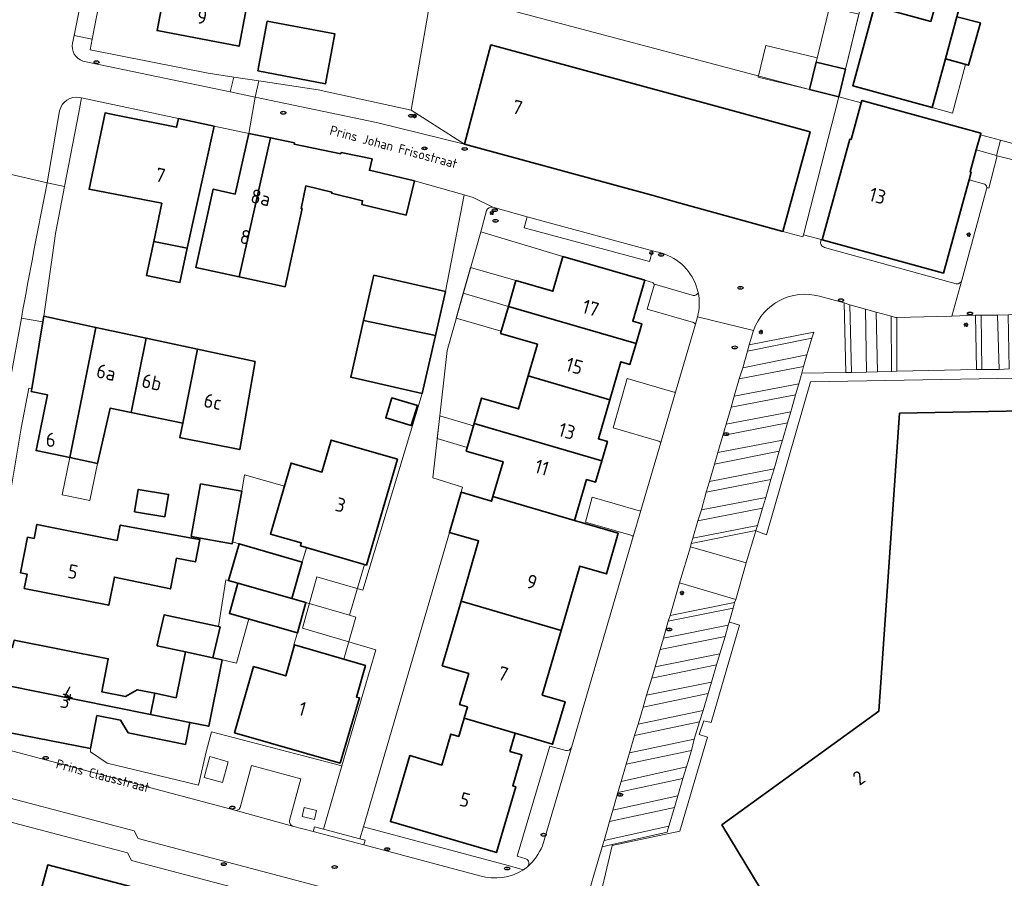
# Model space of a CAD drawing. Header units: metres. Extents: x 149984 to 156489, y 469398 to 478068.
# Tile 483 of 656: x 154198 to 154292, y 472899 to 472981. Entities that reach past the tile are written whole.
import ezdxf
from ezdxf.enums import TextEntityAlignment as Align

# ---------------------------------------------------------------- set-up
doc = ezdxf.new("R2010")
doc.units = ezdxf.units.M
doc.header["$LTSCALE"] = 0.75
for name, color, linetype, lineweight in [('B-WE-GR-BEPLANTING_CULTUUR_HEESTERS-GV', 252, 'Continuous', 18), ('B-WE-GR-STRUIK-GV', 252, 'Continuous', 13), ('B-WE-IE-MEUBILAIR-S', 252, 'Continuous', 25), ('B-WE-IE-MEUBILAIR_WEGMEUBILAIR-GV', 252, 'Continuous', 18), ('B-WE-OG-BEBOUWING-GV', 6, 'Continuous', 35), ('B-WE-OG-BEBOUWING-T18', 1, 'Continuous', 18), ('B-WE-OG-BEBOUWING_LAGE TRAFO-GV', 6, 'Continuous', 18), ('B-WE-OG-BEBOUWING_LUIFEL-GV', 6, 'Continuous', 18), ('B-WE-OG-BEBOUWING_OVERBOUWING-GV', 6, 'Continuous', 18), ('B-WE-OG-TERREIN_ERF-GV', 252, 'Continuous', 18), ('B-WE-OG-TOPOGRAFIE-T18', 7, 'Continuous', 18), ('B-WE-VH-HALFVERHARDING_GRASBETONSTEEN-GV', 252, 'Continuous', 18), ('B-WE-VH-OPENVERHARDING_BETONELEMENT-GV', 252, 'Continuous', 18), ('B-WE-VH-OPENVERHARDING_BETONSTRAATSTEEN-GV', 252, 'Continuous', 18), ('B-WE-VH-OPENVERHARDING_STRAATBAKSTEEN-GV', 252, 'Continuous', 18), ('B-WE-VH-OPENVERHARDING_TEGEL-GV', 252, 'Continuous', 18)]:
    doc.layers.add(name, color=color, linetype=linetype, lineweight=lineweight)
doc.styles.add('NLCS-ISO', font='NLCS-ISO.ttf')
doc.styles.add('NLCS-ISO-M500-T18', font='NLCS-ISO.ttf', dxfattribs={"height": 0.9})
doc.styles.add('NLCS-ISO-M750-T18', font='NLCS-ISO.ttf', dxfattribs={"height": 1.35})

# ---------------------------------------------------------------- blocks, each defined once
blk = doc.blocks.new('SIE-MEUBILAIR_PAAL_LICHTMAST-SO')
for points in [[(-0.62, 0), (-1, 0)], [(-0.71, 0.71), (-0.44, 0.44)], [(0, 1), (0, 0.62)], [(0.44, 0.44), (0.71, 0.71)], [(1, 0), (0.62, 0)], [(-0.71, -0.71), (-0.44, -0.44)], [(0, -0.62), (0, -1)], [(0.44, -0.44), (0.71, -0.71)]]:
    blk.add_lwpolyline(points)
blk.add_circle((0, 0), 0.5)
blk = doc.blocks.new('SIE-MEUBILAIR_PAAL_VERKEERSBORD-SO')
blk.add_circle((0, 0), 0.75)
at = {"style": 'NLCS-ISO'}
blk.add_text('vb', height=0.75, dxfattribs=at).set_placement((0, 0.07), align=Align.MIDDLE_CENTER)
blk = doc.blocks.new('SIE-MEUBILAIR_PUT_KOLK-SO')
blk.add_ellipse((0, 0), major_axis=(1.25, 0), ratio=0.54)
at = {"style": 'NLCS-ISO'}
blk.add_text('klk', height=0.75, dxfattribs=at).set_placement((0.03, 0), align=Align.MIDDLE_CENTER)
blk = doc.blocks.new('SIE-MEUBILAIR_PUT_RIOOLPUT-SO')
blk.add_ellipse((0, 0), major_axis=(1.25, 0), ratio=0.54)
at = {"style": 'NLCS-ISO'}
blk.add_text('ri', height=0.75, dxfattribs=at).set_placement((-0.04, 0.07), align=Align.MIDDLE_CENTER)
blk = doc.blocks.new('SIE-MEUBILAIR_PUT_DRAINAGEPUT-SO')
blk.add_ellipse((0, 0), major_axis=(1.25, 0), ratio=0.54)
at = {"style": 'NLCS-ISO'}
blk.add_text('dr', height=0.75, dxfattribs=at).set_placement((0.03, 0), align=Align.MIDDLE_CENTER)
blk = doc.blocks.new('SIE-MEUBILAIR_PUT_BRANDKRAAN-SO')
blk.add_ellipse((0, 0), major_axis=(1.25, 0), ratio=0.54)
at = {"style": 'NLCS-ISO'}
blk.add_text('bk', height=0.75, dxfattribs=at).set_placement((0.03, 0), align=Align.MIDDLE_CENTER)

msp = doc.modelspace()

# ---------------------------------------------------------------- linework, layer by layer
at = {"layer": 'B-WE-GR-BEPLANTING_CULTUUR_HEESTERS-GV', "flags": 128}
for points in [[(154306.704, 472964.374), (154307.042, 472965.638), (154291.981, 472969.683), (154291.578, 472968.204), (154291.638, 472968.179), (154295.361, 472967.253), (154295.817, 472967.149), (154297.264, 472966.767), (154298.26, 472966.528), (154299.668, 472966.151), (154300.681, 472965.912), (154302.116, 472965.522), (154303.122, 472965.312), (154304.527, 472964.917), (154305.489, 472964.676)], [(154287.299, 472952.837), (154285.936, 472952.796), (154282.032, 472952.706), (154282.057, 472947.558), (154289.66, 472947.718), (154289.59, 472952.916)], [(154263.981, 472916.714), (154263.477, 472915.087), (154263.135, 472913.984), (154262.624, 472912.335), (154262.36, 472911.267), (154261.884, 472909.68), (154261.555, 472908.585), (154261.064, 472906.903), (154260.745, 472905.811), (154260.207, 472904.02), (154260.029, 472903.425), (154254.792, 472902.257), (154254.765, 472902.142), (154261.262, 472903.527), (154263.912, 472912.522), (154263.124, 472912.784), (154263.54, 472914.105), (154264.247, 472913.946), (154266.98, 472923.237), (154266.052, 472923.526), (154265.98, 472923.548), (154265.89, 472923.238), (154265.584, 472922.17), (154265.078, 472920.505), (154264.768, 472919.46), (154264.292, 472917.781)]]:
    msp.add_lwpolyline(points, close=True, dxfattribs=at)
at = {"layer": 'B-WE-GR-BEPLANTING_CULTUUR_HEESTERS-GV'}
msp.add_lwpolyline([(154274.633, 472954.738, 0.393638), (154268.324, 472951.476)], format="xyb", dxfattribs=at)
at = {"layer": 'B-WE-GR-BEPLANTING_CULTUUR_HEESTERS-GV', "flags": 128}
for points in [[(154273.435, 472949.121), (154273.117, 472948.007), (154272.939, 472947.389), (154277.158, 472947.454), (154277.001, 472954.097), (154274.633, 472954.738)], [(154268.324, 472951.476), (154267.905, 472950.081), (154274.095, 472951.298), (154273.912, 472950.743), (154273.435, 472949.121)], [(154292.795, 472947.782), (154291.83, 472947.74), (154290.184, 472947.732), (154289.66, 472947.718), (154282.057, 472947.558), (154281.53, 472947.543), (154280.196, 472947.512), (154279.145, 472947.489), (154277.685, 472947.457), (154277.158, 472947.454), (154272.939, 472947.389), (154272.647, 472946.372), (154272.339, 472945.304), (154271.875, 472943.692), (154271.565, 472942.614), (154271.091, 472940.968), (154270.783, 472939.902), (154270.284, 472938.216), (154269.979, 472937.187), (154269.484, 472935.491), (154269.18, 472934.448), (154268.689, 472932.783), (154268.548, 472932.306), (154268.543, 472932.288), (154268.637, 472932.254), (154269.568, 472931.915), (154273.76, 472946.548), (154300.695, 472947.033)]]:
    msp.add_lwpolyline(points, dxfattribs=at)
at = {"layer": 'B-WE-GR-STRUIK-GV', "flags": 128}
for points in [[(154258.625, 472959.08), (154246.627, 472962.347), (154246.341, 472961.3), (154258.344, 472958.058)], [(154262.267, 472930.763), (154267.622, 472929.205), (154268.543, 472932.288), (154268.548, 472932.306), (154262.341, 472931.063)], [(154261.231, 472927.317), (154260.328, 472924.184), (154266.495, 472925.433), (154266.613, 472925.721)]]:
    msp.add_lwpolyline(points, close=True, dxfattribs=at)
at = {"layer": 'B-WE-IE-MEUBILAIR_WEGMEUBILAIR-GV', "flags": 128}
msp.add_lwpolyline([(154225.071, 472904.928), (154226.251, 472904.639), (154226.467, 472905.519), (154225.287, 472905.808)], close=True, dxfattribs=at)
at = {"layer": 'B-WE-OG-BEBOUWING-GV', "flags": 128}
for points in [[(154287.793, 472981.479), (154289.021, 472986.016), (154290.884, 472992.902), (154288.652, 472993.506), (154288.706, 472994.588), (154286.27, 472995.249), (154285.77, 472994.285), (154285.239, 472994.429), (154284.342, 472991.112), (154282.376, 472991.643), (154281.42, 472988.106), (154286.329, 472986.779), (154285.343, 472983.259), (154285.872, 472983.111), (154285.296, 472981.054), (154279.903, 472982.526), (154277.819, 472974.889), (154285.438, 472972.811), (154286.705, 472977.457)], [(154220.251, 472985.095), (154212.394, 472986.579), (154211.183, 472980.183), (154219.038, 472978.673)], [(154220.825, 472976.321), (154227.327, 472975.085), (154228.229, 472979.86), (154221.722, 472981.077)], [(154287.793, 472981.479), (154286.705, 472977.457), (154288.909, 472976.861), (154290.041, 472980.905)], [(154273.755, 472970.483), (154261.212, 472973.898), (154243.169, 472978.811), (154240.618, 472969.293), (154258.709, 472964.379), (154260.93, 472963.766), (154271.122, 472960.953)], [(154273.664, 472974.525), (154276.499, 472973.838), (154277.139, 472976.478), (154274.304, 472977.165)], [(154289.648, 472968.763), (154290.042, 472970.204), (154290.085, 472970.36), (154278.676, 472973.482), (154278.618, 472973.271), (154277.658, 472969.762), (154277.552, 472969.791), (154274.883, 472960.143), (154286.496, 472956.965), (154288.577, 472964.523), (154288.957, 472965.904), (154289.154, 472966.617), (154289.067, 472966.641)], [(154216.642, 472971.032), (154213.228, 472971.752), (154213.064, 472970.929), (154207.113, 472972.114), (154206.209, 472972.294), (154204.668, 472964.993), (154211.638, 472963.643), (154210.862, 472959.974), (154210.875, 472959.972), (154214.062, 472959.354)], [(154222.042, 472969.901), (154219.97, 472970.33), (154218.674, 472964.524), (154216.566, 472964.995), (154214.894, 472957.51), (154219.041, 472956.61)], [(154224.323, 472969.317), (154224.314, 472969.319), (154224.337, 472969.426), (154222.042, 472969.901), (154219.041, 472956.61), (154223.455, 472955.653), (154225.079, 472963.138), (154224.983, 472963.158), (154225.451, 472965.311), (154227.929, 472964.702), (154227.905, 472964.606), (154230.866, 472963.878), (154230.785, 472963.536), (154235.059, 472962.518), (154235.836, 472965.778), (154231.541, 472966.801), (154231.532, 472966.803), (154231.778, 472967.885), (154228.811, 472968.499), (154228.788, 472968.393)], [(154214.062, 472959.354), (154210.875, 472959.972), (154210.189, 472956.724), (154213.369, 472956.053)], [(154244.837, 472953.768), (154257.063, 472950.215), (154257.613, 472952.108), (154256.748, 472952.36), (154257.889, 472956.273), (154250.062, 472958.556), (154249.089, 472955.219), (154245.56, 472956.248)], [(154238.801, 472955.186), (154231.957, 472956.746), (154230.971, 472952.419), (154237.845, 472950.994)], [(154257.063, 472950.215), (154244.837, 472953.768), (154244.082, 472951.181), (154247.611, 472950.151), (154246.73, 472947.13), (154254.558, 472944.841), (154255.617, 472948.464), (154256.481, 472948.213)], [(154200.341, 472952.838), (154200.252, 472952.304), (154199.186, 472945.89), (154199.144, 472945.636), (154200.695, 472945.301), (154199.607, 472939.962), (154202.834, 472939.289), (154205.326, 472951.764)], [(154210.13, 472950.73), (154205.326, 472951.764), (154202.834, 472939.289), (154205.492, 472938.734), (154206.688, 472944.021), (154208.708, 472943.608)], [(154237.845, 472950.994), (154230.971, 472952.419), (154229.731, 472946.981), (154236.575, 472945.421)], [(154208.708, 472943.608), (154213.644, 472942.597), (154215.067, 472949.666), (154210.13, 472950.73)], [(154213.453, 472941.187), (154219.107, 472940.068), (154220.575, 472948.48), (154215.067, 472949.666), (154213.644, 472942.597), (154213.369, 472941.204)], [(154253.784, 472938.982), (154254.326, 472940.839), (154253.462, 472941.091), (154254.558, 472944.841), (154246.73, 472947.13), (154245.805, 472943.959), (154242.276, 472944.988), (154241.564, 472942.546)], [(154236.117, 472944.279), (154233.669, 472945.017), (154233.09, 472943.096), (154235.538, 472942.358)], [(154275.009, 472888.048), (154300.653, 472900.579), (154317.633, 472893.05), (154326.699, 472909.46), (154302.99, 472925.428), (154301.032, 472943.907), (154282.298, 472943.539), (154280.314, 472915.015), (154265.291, 472904.139)], [(154241.564, 472942.546), (154240.798, 472939.92), (154244.327, 472938.891), (154243.354, 472935.555), (154251.182, 472933.272), (154252.326, 472937.196), (154253.19, 472936.944), (154253.784, 472938.982)], [(154231.252, 472928.997), (154234.2, 472939.133), (154227.862, 472940.976), (154226.97, 472937.909), (154224.023, 472938.766), (154222.048, 472931.978), (154224.996, 472931.12), (154224.912, 472930.832)], [(154215.356, 472936.779), (154214.458, 472931.742), (154218.392, 472931.041), (154219.29, 472936.078)], [(154209.021, 472934.117), (154211.926, 472933.631), (154212.284, 472935.768), (154209.379, 472936.254)], [(154240.3, 472925.543), (154249.89, 472922.741), (154251.692, 472928.908), (154254.232, 472928.166), (154255.366, 472932.049), (154251.182, 472933.272), (154243.354, 472935.555), (154243.227, 472935.12), (154240.305, 472935.972), (154239.183, 472932.123), (154241.977, 472931.311)], [(154199.409, 472931.556), (154198.791, 472931.677), (154198.117, 472928.262), (154198.736, 472928.141), (154198.465, 472926.768), (154206.566, 472925.158), (154207.102, 472927.855), (154212.464, 472926.717), (154213.054, 472929.666), (154214.861, 472929.307), (154215.29, 472931.446), (154214.514, 472931.587), (154207.659, 472932.828), (154207.368, 472931.371), (154199.674, 472932.9)], [(154218.936, 472927.272), (154224.101, 472925.801), (154225.092, 472929.28), (154219.044, 472931.051), (154218.014, 472927.535)], [(154224.101, 472925.801), (154218.936, 472927.272), (154218.114, 472924.384), (154224.625, 472922.53), (154225.447, 472925.415), (154224.1, 472925.798)], [(154249.89, 472922.741), (154240.3, 472925.543), (154238.504, 472919.365), (154241.038, 472918.624), (154240.169, 472915.649), (154240.911, 472915.432), (154240.59, 472914.333), (154245.492, 472912.898), (154249.074, 472911.851), (154250.262, 472915.917), (154248.082, 472916.554)], [(154217.219, 472923.085), (154211.862, 472924.239), (154211.203, 472921.365), (154211.183, 472921.276), (154213.919, 472920.687), (154216.541, 472920.122)], [(154196.638, 472917.512), (154210.554, 472914.703), (154210.963, 472916.727), (154209.286, 472917.065), (154208.155, 472916.426), (154205.889, 472916.874), (154206.513, 472920.033), (154197.487, 472921.814), (154197.353, 472921.134), (154196.405, 472920.67), (154195.989, 472918.611), (154196.693, 472917.79)], [(154228.726, 472910.04), (154230.58, 472916.281), (154230.283, 472916.369), (154231.146, 472919.394), (154224.359, 472921.37), (154223.505, 472918.401), (154220.43, 472919.286), (154218.607, 472912.953)], [(154213.919, 472920.687), (154213.004, 472916.301), (154210.963, 472916.727), (154210.554, 472914.703), (154214.327, 472913.94), (154216.135, 472913.574), (154217.419, 472919.921), (154216.541, 472920.122)], [(154210.554, 472914.703), (154196.638, 472917.512), (154196.584, 472917.236), (154195.614, 472916.751), (154195.198, 472914.692), (154195.918, 472913.866), (154195.789, 472913.21), (154204.805, 472911.431), (154205.429, 472914.59), (154207.676, 472914.146), (154208.404, 472912.949), (154210.13, 472912.6), (154213.901, 472911.837), (154214.327, 472913.94)], [(154238.464, 472909.861), (154235.393, 472910.759), (154233.544, 472904.442), (154243.612, 472901.509), (154243.693, 472901.485), (154245.547, 472907.788), (154245.249, 472907.875), (154246.117, 472910.841), (154244.987, 472911.172), (154245.492, 472912.898), (154240.59, 472914.333), (154240.084, 472912.606), (154239.332, 472912.826)], [(154251.722, 472886.672), (154251.778, 472886.894), (154200.717, 472900.293), (154199.174, 472894.485), (154201.446, 472893.852), (154199.773, 472887.561), (154235.114, 472878.16), (154236.217, 472876.368), (154232.513, 472861.75), (154244.618, 472858.684), (154244.982, 472860.119)]]:
    msp.add_lwpolyline(points, close=True, dxfattribs=at)
at = {"layer": 'B-WE-OG-BEBOUWING_LAGE TRAFO-GV', "flags": 128}
msp.add_lwpolyline([(154216.242, 472910.663), (154215.699, 472908.669), (154217.46, 472908.191), (154217.996, 472910.182)], close=True, dxfattribs=at)
at = {"layer": 'B-WE-OG-BEBOUWING_LUIFEL-GV', "flags": 128}
for points in [[(154273.664, 472974.525), (154274.304, 472977.165), (154274.402, 472977.568), (154269.493, 472978.757), (154268.755, 472975.715)], [(154288.632, 472976.936), (154286.705, 472977.457), (154285.438, 472972.811), (154287.364, 472972.286)], [(154245.56, 472956.248), (154241.223, 472957.508), (154240.519, 472955.023), (154244.837, 472953.768)], [(154244.837, 472953.768), (154240.519, 472955.023), (154239.845, 472952.645), (154244.145, 472951.396)], [(154240.901, 472940.272), (154241.507, 472942.35), (154238.273, 472943.293), (154238.026, 472941.111)], [(154202.834, 472939.289), (154202.092, 472935.737), (154204.75, 472935.182), (154205.492, 472938.734)], [(154225.092, 472929.28), (154225.493, 472930.664), (154224.912, 472930.832), (154224.996, 472931.12), (154222.048, 472931.978), (154223.377, 472936.547), (154219.571, 472937.655), (154219.29, 472936.078), (154218.426, 472931.232), (154219.044, 472931.051)], [(154225.447, 472925.415), (154229.625, 472924.199), (154231.039, 472929.059), (154226.209, 472930.457), (154225.493, 472930.664), (154225.092, 472929.28), (154224.101, 472925.801)], [(154218.014, 472927.535), (154217.773, 472927.604), (154217.072, 472923.117), (154217.219, 472923.085), (154216.541, 472920.122), (154217.419, 472919.921), (154218.782, 472919.609), (154219.99, 472923.85), (154218.114, 472924.384), (154218.936, 472927.272)], [(154224.359, 472921.37), (154229.061, 472920.001), (154230.232, 472924.022), (154229.625, 472924.199), (154225.447, 472925.415), (154224.625, 472922.53), (154224.299, 472921.387)]]:
    msp.add_lwpolyline(points, close=True, dxfattribs=at)
at = {"layer": 'B-WE-OG-BEBOUWING_OVERBOUWING-GV', "flags": 128}
msp.add_lwpolyline([(154277.139, 472976.478), (154278.415, 472981.741), (154275.58, 472982.428), (154274.304, 472977.165)], close=True, dxfattribs=at)
at = {"layer": 'B-WE-OG-TERREIN_ERF-GV', "flags": 128}
for points in [[(154211.717, 473014.988), (154209, 473000.632), (154208.885, 473000), (154207.701, 472993.521), (154204.986, 472979.348), (154204.795, 472978.321), (154204.937, 472978.293), (154216.07, 472976.103), (154218.529, 472975.731), (154220.927, 472975.367), (154226.607, 472974.507), (154235.511, 472972.554), (154237.526, 472984.145), (154238.73, 472990.602), (154240.57, 473000), (154242.594, 473009.897), (154242.487, 473009.924), (154242.612, 473010.575), (154242.738, 473011.227), (154233.193, 473013.864), (154230.274, 473014.67), (154218.338, 473017.968), (154216.378, 473018.489)], [(154279.9, 472987.9), (154277.139, 472976.478), (154276.499, 472973.838), (154278.618, 472973.271), (154278.676, 472973.482), (154290.085, 472970.36), (154290.042, 472970.204), (154291.981, 472969.683), (154307.042, 472965.638), (154308.027, 472969.316), (154305.971, 472969.867), (154306.577, 472972.128), (154307.681, 472976.181), (154309.911, 472975.574), (154312.14, 472974.966), (154311.035, 472970.913)], [(154287.793, 472981.479), (154290.041, 472980.905), (154288.909, 472976.861), (154286.705, 472977.457), (154285.438, 472972.811), (154277.819, 472974.889), (154279.903, 472982.526), (154285.296, 472981.054), (154285.872, 472983.111)], [(154197.487, 472921.814), (154206.513, 472920.033), (154205.889, 472916.874), (154208.155, 472916.426), (154209.286, 472917.065), (154210.963, 472916.727), (154213.004, 472916.301), (154213.919, 472920.687), (154211.183, 472921.276), (154211.203, 472921.365), (154211.862, 472924.239), (154217.219, 472923.085), (154216.541, 472920.122), (154217.419, 472919.921), (154216.135, 472913.574), (154214.327, 472913.94), (154213.901, 472911.837), (154210.13, 472912.6), (154208.404, 472912.949), (154207.676, 472914.146), (154205.429, 472914.59), (154204.805, 472911.431), (154204.812, 472911.134), (154206.421, 472910.026), (154213.176, 472908.418), (154215.153, 472907.948), (154215.884, 472911.136), (154216.411, 472913.051), (154228.89, 472909.773), (154232.151, 472920.896), (154225.11, 472922.959), (154226.485, 472927.889), (154230.901, 472926.596), (154236.575, 472945.421), (154229.731, 472946.981), (154230.971, 472952.419), (154231.957, 472956.746), (154238.801, 472955.186), (154240.608, 472964.445), (154235.836, 472965.778), (154235.059, 472962.518), (154230.785, 472963.536), (154230.866, 472963.878), (154227.905, 472964.606), (154227.929, 472964.702), (154225.451, 472965.311), (154224.983, 472963.158), (154225.079, 472963.138), (154223.455, 472955.653), (154219.041, 472956.61), (154214.894, 472957.51), (154216.566, 472964.995), (154218.674, 472964.524), (154219.97, 472970.33), (154216.642, 472971.032), (154214.062, 472959.354), (154213.369, 472956.053), (154210.189, 472956.724), (154210.875, 472959.972), (154210.862, 472959.974), (154211.638, 472963.643), (154204.668, 472964.993), (154206.209, 472972.294), (154207.113, 472972.114), (154213.064, 472970.929), (154213.228, 472971.752), (154203.939, 472973.727), (154203.683, 472972.35), (154202.319, 472965.244), (154201.473, 472960.755), (154201.177, 472958.684), (154200.341, 472952.838), (154205.326, 472951.764), (154210.13, 472950.73), (154215.067, 472949.666), (154220.575, 472948.48)], [(154262.557, 472952.223), (154258.131, 472953.505), (154258.833, 472955.889), (154258.713, 472955.924), (154258.732, 472956.027), (154257.889, 472956.273), (154256.748, 472952.36), (154257.613, 472952.108), (154257.063, 472950.215), (154256.481, 472948.213), (154255.617, 472948.464), (154254.558, 472944.841), (154253.462, 472941.091), (154254.326, 472940.839), (154253.784, 472938.982), (154253.19, 472936.944), (154252.326, 472937.196), (154251.182, 472933.272), (154255.366, 472932.049), (154254.232, 472928.166), (154251.692, 472928.908), (154249.89, 472922.741), (154248.082, 472916.554), (154250.262, 472915.917), (154249.074, 472911.851), (154245.492, 472912.898), (154244.987, 472911.172), (154246.117, 472910.841), (154245.249, 472907.875), (154245.547, 472907.788), (154243.693, 472901.485), (154243.612, 472901.509)], [(154260.845, 472945.561), (154262.757, 472952.082)], [(154220.575, 472948.48), (154219.107, 472940.068), (154213.453, 472941.187), (154213.369, 472941.204), (154213.644, 472942.597), (154208.708, 472943.608), (154206.688, 472944.021), (154205.492, 472938.734), (154202.834, 472939.289), (154199.607, 472939.962), (154200.695, 472945.301), (154199.144, 472945.636), (154199.186, 472945.89), (154198.893, 472945.945), (154198.177, 472942.126), (154197.26, 472936.546), (154196.989, 472934.917)], [(154300.695, 472947.033), (154273.76, 472946.548), (154269.568, 472931.915), (154268.637, 472932.254), (154268.543, 472932.288), (154267.622, 472929.205), (154266.613, 472925.721), (154266.495, 472925.433), (154266.366, 472924.871), (154265.98, 472923.548), (154266.052, 472923.526), (154266.98, 472923.237), (154264.247, 472913.946), (154263.54, 472914.105), (154263.124, 472912.784), (154263.912, 472912.522), (154261.262, 472903.527), (154254.765, 472902.142), (154253.214, 472895.509), (154252.241, 472891.343), (154257.857, 472889.841), (154282.353, 472883.537), (154283.016, 472885.993), (154296.354, 472882.542)], [(154259.231, 472940.863), (154254.857, 472942.151), (154256.207, 472946.879), (154260.595, 472945.582)], [(154257.522, 472934.225), (154259.428, 472940.726)], [(154256.561, 472931.855), (154252.227, 472933.129), (154252.867, 472935.493), (154257.257, 472934.242)], [(154243.612, 472901.509), (154233.544, 472904.442), (154235.393, 472910.759), (154238.464, 472909.861), (154239.332, 472912.826), (154240.084, 472912.606), (154240.59, 472914.333), (154240.911, 472915.432), (154240.169, 472915.649), (154241.038, 472918.624), (154238.504, 472919.365), (154240.3, 472925.543), (154241.977, 472931.311), (154239.183, 472932.123), (154230.964, 472903.935), (154243.365, 472900.623), (154244.475, 472900.327), (154246.295, 472899.841), (154246.667, 472900.105)], [(154250.875, 472911.55), (154256.791, 472931.731)], [(154246.522, 472900.891), (154245.681, 472901.124), (154248.799, 472911.682), (154250.336, 472911.256)]]:
    msp.add_lwpolyline(points, dxfattribs=at)
for points in [[(154240.57, 473000), (154238.73, 472990.602), (154237.526, 472984.145), (154273.664, 472974.525), (154274.304, 472977.165), (154277.139, 472976.478), (154279.9, 472987.9), (154283.471, 472999.516), (154283.459, 472999.519), (154281.926, 472999.934), (154280.285, 473000.378), (154259.499, 473006.041), (154247.37, 473009.298), (154244.265, 473010.132), (154242.612, 473010.575), (154242.487, 473009.924), (154242.594, 473009.897)], [(154212.394, 472986.579), (154213.605, 472992.974), (154221.456, 472991.477), (154221.263, 472990.453), (154222.241, 472990.271), (154224.218, 472989.902), (154223.205, 472984.537), (154220.251, 472985.095), (154219.038, 472978.673), (154211.183, 472980.183)], [(154235.511, 472972.554), (154240.618, 472969.293), (154243.169, 472978.811), (154261.212, 472973.898), (154273.755, 472970.483), (154271.122, 472960.953), (154273.04, 472960.421), (154273.097, 472960.631), (154276.499, 472973.838), (154273.664, 472974.525), (154237.526, 472984.145)], [(154220.825, 472976.321), (154221.722, 472981.077), (154228.229, 472979.86), (154227.327, 472975.085)], [(154246.73, 472947.13), (154247.611, 472950.151), (154244.082, 472951.181), (154244.837, 472953.768), (154245.56, 472956.248), (154249.089, 472955.219), (154250.062, 472958.556), (154242.188, 472960.911), (154242.185, 472960.901), (154238.97, 472949.558), (154237.608, 472937.366), (154240.452, 472936.477), (154240.305, 472935.972), (154243.227, 472935.12), (154243.354, 472935.555), (154244.327, 472938.891), (154240.798, 472939.92), (154241.564, 472942.546), (154242.276, 472944.988), (154245.805, 472943.959)], [(154236.117, 472944.279), (154235.538, 472942.358), (154233.09, 472943.096), (154233.669, 472945.017)], [(154275.009, 472888.048), (154265.291, 472904.139), (154280.314, 472915.015), (154282.298, 472943.539), (154301.032, 472943.907), (154302.99, 472925.428), (154326.699, 472909.46), (154317.633, 472893.05), (154300.653, 472900.579)], [(154222.048, 472931.978), (154224.023, 472938.766), (154226.97, 472937.909), (154227.862, 472940.976), (154234.2, 472939.133), (154231.252, 472928.997), (154224.912, 472930.832), (154224.996, 472931.12)], [(154219.29, 472936.078), (154218.392, 472931.041), (154214.458, 472931.742), (154215.356, 472936.779)], [(154209.021, 472934.117), (154209.379, 472936.254), (154212.284, 472935.768), (154211.926, 472933.631)], [(154198.791, 472931.677), (154199.409, 472931.556), (154199.674, 472932.9), (154207.368, 472931.371), (154207.659, 472932.828), (154214.514, 472931.587), (154215.29, 472931.446), (154214.861, 472929.307), (154213.054, 472929.666), (154212.464, 472926.717), (154207.102, 472927.855), (154206.566, 472925.158), (154198.465, 472926.768), (154198.736, 472928.141), (154198.117, 472928.262)], [(154224.101, 472925.801), (154224.1, 472925.798), (154225.447, 472925.415), (154224.625, 472922.53), (154218.114, 472924.384), (154218.936, 472927.272), (154218.014, 472927.535), (154219.044, 472931.051), (154225.092, 472929.28)], [(154228.726, 472910.04), (154218.607, 472912.953), (154220.43, 472919.286), (154223.505, 472918.401), (154224.359, 472921.37), (154231.146, 472919.394), (154230.283, 472916.369), (154230.58, 472916.281)], [(154283.08, 472883.35), (154282.353, 472883.537), (154257.857, 472889.841), (154252.241, 472891.343), (154250.992, 472891.678), (154251.056, 472891.895), (154250.828, 472891.929), (154238.44, 472895.152), (154237.869, 472893.032), (154208.743, 472900.723), (154208.368, 472901.464), (154192.541, 472905.599), (154190.24, 472891.592), (154189.096, 472884.379), (154186.499, 472867.905), (154200.366, 472864.304), (154272.607, 472845.507), (154279.57, 472869.35), (154282.191, 472879.802)], [(154244.982, 472860.119), (154244.618, 472858.684), (154232.513, 472861.75), (154236.217, 472876.368), (154235.114, 472878.16), (154199.773, 472887.561), (154201.446, 472893.852), (154199.174, 472894.485), (154200.717, 472900.293), (154251.778, 472886.894), (154251.722, 472886.672)]]:
    msp.add_lwpolyline(points, close=True, dxfattribs=at)
at = {"layer": 'B-WE-OG-TERREIN_ERF-GV'}
for points in [[(154262.757, 472952.082, 0.132869), (154262.557, 472952.223)], [(154260.595, 472945.582, 0.15236), (154260.845, 472945.561)], [(154259.428, 472940.726, 0.132389), (154259.231, 472940.863)], [(154257.257, 472934.242, 0.160249), (154257.522, 472934.225)], [(154256.791, 472931.731, 0.153835), (154256.561, 472931.855)], [(154250.336, 472911.256, 0.400104), (154250.875, 472911.55)], [(154246.667, 472900.105, 0.505921), (154246.522, 472900.891)]]:
    msp.add_lwpolyline(points, format="xyb", dxfattribs=at)
at = {"layer": 'B-WE-VH-HALFVERHARDING_GRASBETONSTEEN-GV', "flags": 128}
for points in [[(154308.476, 472958.091), (154293.955, 472961.82), (154294.099, 472962.382), (154295.361, 472967.253), (154291.638, 472968.179), (154290.865, 472965.084), (154290.66, 472965.153)], [(154290.639, 472964.999), (154288.279, 472956.29), (154287.299, 472952.837), (154289.59, 472952.916), (154290.113, 472952.924), (154291.693, 472952.947), (154292.689, 472952.961), (154294.183, 472952.983), (154295.206, 472952.998), (154296.687, 472953.019), (154297.718, 472953.034), (154299.193, 472953.055), (154300.2, 472953.07), (154301.695, 472953.092), (154302.699, 472953.106), (154304.182, 472953.128), (154305.189, 472953.142), (154306.666, 472953.164), (154307.228, 472953.172), (154307.879, 472955.741), (154308.476, 472958.091)]]:
    msp.add_lwpolyline(points, dxfattribs=at)
at = {"layer": 'B-WE-VH-HALFVERHARDING_GRASBETONSTEEN-GV'}
msp.add_lwpolyline([(154290.66, 472965.153, -0.097363), (154290.639, 472964.999)], format="xyb", dxfattribs=at)
at = {"layer": 'B-WE-VH-HALFVERHARDING_GRASBETONSTEEN-GV', "flags": 128}
for points in [[(154279.045, 472953.493), (154277.541, 472953.918), (154277.685, 472947.457), (154279.145, 472947.489)], [(154281.487, 472952.821), (154280.047, 472953.207), (154280.196, 472947.512), (154281.53, 472947.543)], [(154291.693, 472952.947), (154290.113, 472952.924), (154290.184, 472947.732), (154291.83, 472947.74)], [(154273.435, 472949.121), (154273.912, 472950.743), (154267.749, 472949.495), (154267.279, 472947.883)], [(154266.95, 472946.824), (154266.463, 472945.177), (154272.647, 472946.372), (154272.939, 472947.389), (154273.117, 472948.007)], [(154272.339, 472945.304), (154266.162, 472944.121), (154265.696, 472942.497), (154271.875, 472943.692)], [(154271.565, 472942.614), (154265.364, 472941.418), (154264.886, 472939.769), (154271.091, 472940.968)], [(154270.284, 472938.216), (154270.783, 472939.902), (154264.582, 472938.682), (154264.094, 472937.019)], [(154269.979, 472937.187), (154263.788, 472935.973), (154263.322, 472934.3), (154269.484, 472935.491)], [(154269.18, 472934.448), (154262.976, 472933.248), (154262.506, 472931.587), (154268.689, 472932.783)], [(154259.682, 472921.999), (154265.89, 472923.238), (154265.98, 472923.548), (154266.366, 472924.871), (154260.153, 472923.623)], [(154265.078, 472920.505), (154265.584, 472922.17), (154259.371, 472920.915), (154258.885, 472919.269)], [(154264.292, 472917.781), (154264.768, 472919.46), (154258.582, 472918.187), (154258.077, 472916.537)], [(154263.477, 472915.087), (154263.981, 472916.714), (154257.732, 472915.404), (154257.254, 472913.775)], [(154262.624, 472912.335), (154263.135, 472913.984), (154256.929, 472912.675), (154256.44, 472911.031)], [(154261.884, 472909.68), (154262.36, 472911.267), (154256.112, 472909.944), (154255.644, 472908.287)], [(154261.064, 472906.903), (154261.555, 472908.585), (154255.313, 472907.217), (154254.83, 472905.554)], [(154260.745, 472905.811), (154254.525, 472904.465), (154254.004, 472902.636), (154260.207, 472904.02)]]:
    msp.add_lwpolyline(points, close=True, dxfattribs=at)
at = {"layer": 'B-WE-VH-OPENVERHARDING_BETONELEMENT-GV', "flags": 128}
for points in [[(154291.981, 472969.683), (154290.042, 472970.204), (154289.648, 472968.763), (154291.578, 472968.204)], [(154230.592, 472902.793), (154227.116, 472903.715), (154226.266, 472903.941), (154226.146, 472903.493), (154230.986, 472902.22), (154231.114, 472902.655)]]:
    msp.add_lwpolyline(points, close=True, dxfattribs=at)
at = {"layer": 'B-WE-VH-OPENVERHARDING_BETONSTRAATSTEEN-GV', "flags": 128}
for points in [[(154203.103, 472978.986), (154203.246, 472979.697), (154205.685, 472991.832), (154200.033, 472992.894), (154199.903, 472992.211), (154198.742, 472986.194)], [(154203.776, 472973.761), (154203.939, 472973.727), (154213.228, 472971.752), (154216.642, 472971.032), (154219.97, 472970.33), (154220.569, 472973.801), (154218.18, 472974.3), (154204.069, 472977.249)], [(154195.533, 472969.55), (154195.02, 472966.905), (154200.669, 472965.592), (154201.853, 472972.505)], [(154290.66, 472965.153), (154290.865, 472965.084), (154291.638, 472968.179), (154291.578, 472968.204), (154289.648, 472968.763), (154289.067, 472966.641), (154289.154, 472966.617), (154288.957, 472965.904)], [(154288.957, 472965.904), (154290.35, 472965.512)], [(154200.252, 472952.304), (154200.341, 472952.838), (154201.177, 472958.684), (154201.473, 472960.755), (154202.319, 472965.244), (154200.669, 472965.592)], [(154262.449, 472954.838), (154258.833, 472955.889), (154258.131, 472953.505), (154262.557, 472952.223)], [(154263.007, 472955.116), (154262.982, 472955.049), (154262.943, 472954.986), (154262.914, 472954.952), (154262.892, 472954.929), (154262.827, 472954.879), (154262.768, 472954.848), (154262.698, 472954.825), (154262.638, 472954.814), (154262.578, 472954.813), (154262.524, 472954.818), (154262.449, 472954.838)], [(154198.196, 472952.658), (154200.252, 472952.304)], [(154262.757, 472952.082), (154262.955, 472952.76)], [(154260.595, 472945.582), (154256.207, 472946.879), (154254.857, 472942.151), (154259.231, 472940.863)], [(154259.428, 472940.726), (154260.845, 472945.561)], [(154257.257, 472934.242), (154252.867, 472935.493), (154252.227, 472933.129), (154256.561, 472931.855)], [(154256.791, 472931.731), (154257.522, 472934.225)], [(154223.875, 472904.551), (154224.953, 472908.529), (154220.219, 472909.819), (154219.141, 472905.782)], [(154218.631, 472905.527), (154224.174, 472904.012)]]:
    msp.add_lwpolyline(points, dxfattribs=at)
at = {"layer": 'B-WE-VH-OPENVERHARDING_BETONSTRAATSTEEN-GV'}
for points in [[(154204.069, 472977.249, -0.382202), (154203.103, 472978.986)], [(154201.853, 472972.505, -0.404779), (154203.776, 472973.761)], [(154200.669, 472965.592, 0.005346), (154198.196, 472952.658)], [(154290.35, 472965.512, -0.335803), (154290.66, 472965.153)], [(154262.955, 472952.76, 0.118844), (154263.007, 472955.116)], [(154262.557, 472952.223, -0.132869), (154262.757, 472952.082)], [(154260.845, 472945.561, -0.15236), (154260.595, 472945.582)], [(154259.231, 472940.863, -0.132389), (154259.428, 472940.726)], [(154257.522, 472934.225, -0.160249), (154257.257, 472934.242)], [(154256.561, 472931.855, -0.153835), (154256.791, 472931.731)], [(154219.141, 472905.782, -0.363349), (154218.631, 472905.527)], [(154224.174, 472904.012, -0.384179), (154223.875, 472904.551)]]:
    msp.add_lwpolyline(points, format="xyb", dxfattribs=at)
at = {"layer": 'B-WE-VH-OPENVERHARDING_BETONSTRAATSTEEN-GV', "flags": 128}
for points in [[(154220.927, 472975.367), (154218.529, 472975.731), (154218.18, 472974.3), (154220.569, 472973.801)], [(154240.618, 472969.293), (154235.511, 472972.554), (154226.607, 472974.507), (154220.927, 472975.367), (154220.569, 472973.801), (154232.21, 472971.393)], [(154277.541, 472953.918), (154277.001, 472954.097), (154277.158, 472947.454), (154277.685, 472947.457)], [(154280.047, 472953.207), (154279.045, 472953.493), (154279.145, 472947.489), (154280.196, 472947.512)], [(154282.032, 472952.706), (154281.91, 472952.701), (154281.487, 472952.821), (154281.53, 472947.543), (154282.057, 472947.558)], [(154290.113, 472952.924), (154289.59, 472952.916), (154289.66, 472947.718), (154290.184, 472947.732)], [(154292.689, 472952.961), (154291.693, 472952.947), (154291.83, 472947.74), (154292.795, 472947.782)], [(154273.912, 472950.743), (154274.095, 472951.298), (154267.905, 472950.081), (154267.749, 472949.495)], [(154273.435, 472949.121), (154267.279, 472947.883), (154266.95, 472946.824), (154273.117, 472948.007)], [(154272.647, 472946.372), (154266.463, 472945.177), (154266.162, 472944.121), (154272.339, 472945.304)], [(154271.875, 472943.692), (154265.696, 472942.497), (154265.364, 472941.418), (154271.565, 472942.614)], [(154271.091, 472940.968), (154264.886, 472939.769), (154264.582, 472938.682), (154270.783, 472939.902)], [(154270.284, 472938.216), (154264.094, 472937.019), (154263.788, 472935.973), (154269.979, 472937.187)], [(154269.484, 472935.491), (154263.322, 472934.3), (154262.976, 472933.248), (154269.18, 472934.448)], [(154268.548, 472932.306), (154268.689, 472932.783), (154262.506, 472931.587), (154262.341, 472931.063)], [(154266.366, 472924.871), (154266.495, 472925.433), (154260.328, 472924.184), (154260.153, 472923.623)], [(154265.89, 472923.238), (154259.682, 472921.999), (154259.371, 472920.915), (154265.584, 472922.17)], [(154265.078, 472920.505), (154258.885, 472919.269), (154258.582, 472918.187), (154264.768, 472919.46)], [(154263.981, 472916.714), (154264.292, 472917.781), (154258.077, 472916.537), (154257.732, 472915.404)], [(154263.477, 472915.087), (154257.254, 472913.775), (154256.929, 472912.675), (154263.135, 472913.984)], [(154262.624, 472912.335), (154256.44, 472911.031), (154256.112, 472909.944), (154262.36, 472911.267)], [(154261.555, 472908.585), (154261.884, 472909.68), (154255.644, 472908.287), (154255.313, 472907.217)], [(154238.44, 472895.152), (154209.389, 472902.837), (154208.982, 472903.552), (154191.745, 472908.101), (154191.144, 472905.964), (154192.541, 472905.599), (154208.368, 472901.464), (154208.743, 472900.723), (154237.869, 472893.032)], [(154261.064, 472906.903), (154254.83, 472905.554), (154254.525, 472904.465), (154260.745, 472905.811)], [(154254.004, 472902.636), (154253.827, 472902.042), (154254.792, 472902.257), (154260.029, 472903.425), (154260.207, 472904.02)]]:
    msp.add_lwpolyline(points, close=True, dxfattribs=at)
at = {"layer": 'B-WE-VH-OPENVERHARDING_STRAATBAKSTEEN-GV', "flags": 128}
for points in [[(154274.758, 472960.018), (154274.798, 472960.166), (154273.097, 472960.631), (154273.04, 472960.421), (154271.122, 472960.953), (154260.93, 472963.766), (154258.709, 472964.379), (154240.618, 472969.293), (154232.21, 472971.393), (154220.569, 472973.801), (154219.97, 472970.33), (154222.042, 472969.901), (154224.337, 472969.426), (154224.314, 472969.319), (154224.323, 472969.317), (154228.788, 472968.393), (154228.811, 472968.499), (154231.778, 472967.885), (154231.532, 472966.803), (154231.541, 472966.801), (154235.836, 472965.778), (154240.608, 472964.445), (154241.45, 472964.21), (154243.331, 472963.262), (154246.627, 472962.347), (154258.625, 472959.08), (154259.55, 472958.873), (154259.807, 472958.776)], [(154200.669, 472965.592), (154195.02, 472966.905), (154194.666, 472965.078)], [(154243.331, 472963.262), (154241.45, 472964.21), (154240.608, 472964.445), (154238.801, 472955.186), (154237.845, 472950.994)], [(154237.845, 472950.994), (154236.575, 472945.421), (154230.901, 472926.596), (154226.485, 472927.889), (154225.11, 472922.959), (154232.151, 472920.896), (154228.89, 472909.773), (154227.116, 472903.715), (154230.592, 472902.793), (154230.964, 472903.935), (154239.183, 472932.123), (154240.305, 472935.972), (154240.452, 472936.477), (154237.608, 472937.366), (154238.97, 472949.558), (154242.185, 472960.901), (154242.188, 472960.911), (154242.749, 472962.963)], [(154287.72, 472955.932), (154275.102, 472959.426)], [(154274.633, 472954.738), (154277.001, 472954.097), (154277.541, 472953.918), (154279.045, 472953.493), (154280.047, 472953.207), (154281.487, 472952.821), (154281.91, 472952.701), (154282.032, 472952.706), (154285.936, 472952.796), (154287.299, 472952.837), (154288.279, 472956.29)], [(154197.076, 472946.502), (154198.196, 472952.658)], [(154260.328, 472924.184), (154261.231, 472927.317), (154262.267, 472930.763), (154262.341, 472931.063), (154262.506, 472931.587), (154262.976, 472933.248), (154263.322, 472934.3), (154263.788, 472935.973), (154264.094, 472937.019), (154264.582, 472938.682), (154264.886, 472939.769), (154265.364, 472941.418), (154265.696, 472942.497), (154266.162, 472944.121), (154266.463, 472945.177), (154266.95, 472946.824), (154267.279, 472947.883), (154267.749, 472949.495), (154267.905, 472950.081), (154268.324, 472951.476), (154262.955, 472952.76), (154262.757, 472952.082), (154260.845, 472945.561), (154259.428, 472940.726), (154257.522, 472934.225), (154256.791, 472931.731), (154250.875, 472911.55), (154248.088, 472902.141)], [(154262.955, 472952.76), (154268.324, 472951.476)], [(154191.745, 472908.101), (154208.982, 472903.552), (154209.389, 472902.837), (154238.44, 472895.152), (154250.828, 472891.929), (154252.002, 472895.838), (154253.827, 472902.042), (154254.004, 472902.636), (154254.525, 472904.465), (154254.83, 472905.554), (154255.313, 472907.217), (154255.644, 472908.287), (154256.112, 472909.944), (154256.44, 472911.031), (154256.929, 472912.675), (154257.254, 472913.775), (154257.732, 472915.404), (154258.077, 472916.537), (154258.582, 472918.187), (154258.885, 472919.269), (154259.371, 472920.915), (154259.682, 472921.999), (154260.153, 472923.623), (154260.328, 472924.184)], [(154242.101, 472899.24), (154230.986, 472902.22), (154226.146, 472903.493), (154224.174, 472904.012), (154218.631, 472905.527), (154195.419, 472911.701)], [(154250.336, 472911.256), (154248.799, 472911.682), (154245.681, 472901.124), (154246.522, 472900.891)], [(154248.088, 472902.141), (154250.875, 472911.55)], [(154246.667, 472900.105), (154246.295, 472899.841)]]:
    msp.add_lwpolyline(points, dxfattribs=at)
at = {"layer": 'B-WE-VH-OPENVERHARDING_STRAATBAKSTEEN-GV'}
for points in [[(154198.196, 472952.658, -0.005346), (154200.669, 472965.592)], [(154242.749, 472962.963, -0.334926), (154243.331, 472963.262)], [(154275.102, 472959.426, -0.41884), (154274.758, 472960.018)], [(154259.807, 472958.776, -0.257767), (154263.007, 472955.116)], [(154288.279, 472956.29, -0.354362), (154287.72, 472955.932)], [(154263.007, 472955.116, -0.118844), (154262.955, 472952.76)], [(154268.324, 472951.476, -0.393638), (154274.633, 472954.738)], [(154250.875, 472911.55, -0.400104), (154250.336, 472911.256)], [(154248.088, 472902.141, -0.109747), (154246.667, 472900.105)], [(154246.667, 472900.105, 0.109747), (154248.088, 472902.141)], [(154246.522, 472900.891, -0.505921), (154246.667, 472900.105)], [(154246.295, 472899.841, -0.209611), (154242.101, 472899.24)]]:
    msp.add_lwpolyline(points, format="xyb", dxfattribs=at)
at = {"layer": 'B-WE-VH-OPENVERHARDING_TEGEL-GV', "flags": 128}
for points in [[(154207.701, 472993.521), (154206.087, 472993.836), (154205.685, 472991.832), (154203.246, 472979.697), (154204.986, 472979.348)], [(154274.798, 472960.166), (154274.883, 472960.143), (154277.552, 472969.791), (154277.658, 472969.762), (154278.618, 472973.271), (154276.499, 472973.838), (154273.097, 472960.631)], [(154267.622, 472929.205), (154262.267, 472930.763), (154261.231, 472927.317), (154266.613, 472925.721)], [(154217.46, 472908.191), (154215.699, 472908.669), (154216.242, 472910.663), (154217.996, 472910.182)], [(154252.002, 472895.838), (154253.214, 472895.509), (154254.765, 472902.142), (154254.792, 472902.257), (154253.827, 472902.042)]]:
    msp.add_lwpolyline(points, close=True, dxfattribs=at)
at = {"layer": 'B-WE-VH-OPENVERHARDING_TEGEL-GV'}
for points in [[(154203.103, 472978.986, 0.382202), (154204.069, 472977.249)], [(154203.776, 472973.761, 0.404779), (154201.853, 472972.505)], [(154290.66, 472965.153, 0.335803), (154290.35, 472965.512)], [(154290.639, 472964.999, 0.097363), (154290.66, 472965.153)], [(154243.331, 472963.262, 0.334926), (154242.749, 472962.963)], [(154274.758, 472960.018, 0.41884), (154275.102, 472959.426)], [(154263.007, 472955.116, 0.257767), (154259.807, 472958.776)], [(154287.72, 472955.932, 0.354362), (154288.279, 472956.29)], [(154218.631, 472905.527, 0.363349), (154219.141, 472905.782)], [(154223.875, 472904.551, 0.384179), (154224.174, 472904.012)], [(154242.101, 472899.24, 0.209611), (154246.295, 472899.841)]]:
    msp.add_lwpolyline(points, format="xyb", dxfattribs=at)
at = {"layer": 'B-WE-VH-OPENVERHARDING_TEGEL-GV', "flags": 128}
for points in [[(154218.529, 472975.731), (154216.07, 472976.103), (154204.937, 472978.293), (154204.795, 472978.321), (154204.986, 472979.348), (154203.246, 472979.697), (154203.103, 472978.986)], [(154204.069, 472977.249), (154218.18, 472974.3), (154218.529, 472975.731)], [(154203.683, 472972.35), (154203.939, 472973.727), (154203.776, 472973.761)], [(154201.853, 472972.505), (154200.669, 472965.592), (154202.319, 472965.244), (154203.683, 472972.35)], [(154290.35, 472965.512), (154288.957, 472965.904), (154288.577, 472964.523), (154286.496, 472956.965), (154274.883, 472960.143), (154274.798, 472960.166)], [(154288.279, 472956.29), (154290.639, 472964.999)], [(154242.749, 472962.963), (154242.188, 472960.911), (154250.062, 472958.556), (154257.889, 472956.273), (154258.732, 472956.027), (154258.713, 472955.924), (154258.833, 472955.889), (154262.449, 472954.838), (154262.524, 472954.818), (154262.578, 472954.813), (154262.638, 472954.814), (154262.698, 472954.825), (154262.768, 472954.848), (154262.827, 472954.879), (154262.892, 472954.929), (154262.914, 472954.952), (154262.943, 472954.986), (154262.982, 472955.049), (154263.007, 472955.116)], [(154259.55, 472958.873), (154258.625, 472959.08), (154258.344, 472958.058), (154246.341, 472961.3), (154246.627, 472962.347), (154243.331, 472963.262)], [(154274.798, 472960.166), (154274.758, 472960.018)], [(154275.102, 472959.426), (154287.72, 472955.932)], [(154259.807, 472958.776), (154259.55, 472958.873)], [(154196.989, 472934.917), (154197.26, 472936.546), (154198.177, 472942.126), (154198.893, 472945.945), (154199.186, 472945.89), (154200.252, 472952.304), (154198.196, 472952.658), (154197.076, 472946.502)], [(154224.174, 472904.012), (154226.146, 472903.493), (154226.266, 472903.941), (154227.116, 472903.715), (154228.89, 472909.773), (154216.411, 472913.051), (154215.884, 472911.136), (154215.153, 472907.948), (154213.176, 472908.418), (154206.421, 472910.026), (154204.812, 472911.134), (154204.805, 472911.431), (154195.789, 472913.21), (154193.802, 472915.09), (154193.941, 472915.944), (154192.149, 472916.228)], [(154195.419, 472911.701), (154218.631, 472905.527)], [(154219.141, 472905.782), (154220.219, 472909.819)], [(154220.219, 472909.819), (154224.953, 472908.529), (154223.875, 472904.551)], [(154230.964, 472903.935), (154230.592, 472902.793), (154231.114, 472902.655), (154230.986, 472902.22), (154242.101, 472899.24)], [(154246.295, 472899.841), (154244.475, 472900.327), (154243.365, 472900.623), (154230.964, 472903.935)]]:
    msp.add_lwpolyline(points, dxfattribs=at)

# ---------------------------------------------------------------- block references
at = {"layer": 'B-WE-IE-MEUBILAIR-S', "xscale": 0.2, "yscale": 0.2, "zscale": 0.2}
for name, p in [('SIE-MEUBILAIR_PUT_RIOOLPUT-SO', (154205.38, 472977.142)), ('SIE-MEUBILAIR_PUT_KOLK-SO', (154223.279, 472972.315)), ('SIE-MEUBILAIR_PUT_DRAINAGEPUT-SO', (154235.526, 472972.022)), ('SIE-MEUBILAIR_PAAL_LICHTMAST-SO', (154235.855, 472971.998)), ('SIE-MEUBILAIR_PUT_KOLK-SO', (154236.799, 472968.902)), ('SIE-MEUBILAIR_PUT_DRAINAGEPUT-SO', (154240.644, 472968.843)), ('SIE-MEUBILAIR_PAAL_LICHTMAST-SO', (154243.245, 472962.723)), ('SIE-MEUBILAIR_PUT_KOLK-SO', (154243.532, 472962.988)), ('SIE-MEUBILAIR_PUT_RIOOLPUT-SO', (154243.598, 472961.966)), ('SIE-MEUBILAIR_PAAL_LICHTMAST-SO', (154288.927, 472960.647)), ('SIE-MEUBILAIR_PAAL_VERKEERSBORD-SO', (154258.534, 472958.881)), ('SIE-MEUBILAIR_PUT_KOLK-SO', (154259.478, 472958.714)), ('SIE-MEUBILAIR_PUT_RIOOLPUT-SO', (154267.06, 472955.548)), ('SIE-MEUBILAIR_PUT_KOLK-SO', (154276.695, 472954.359)), ('SIE-MEUBILAIR_PUT_KOLK-SO', (154289.049, 472953.092)), ('SIE-MEUBILAIR_PAAL_LICHTMAST-SO', (154269.021, 472951.32)), ('SIE-MEUBILAIR_PAAL_LICHTMAST-SO', (154288.673, 472952.013)), ('SIE-MEUBILAIR_PUT_RIOOLPUT-SO', (154266.515, 472949.848)), ('SIE-MEUBILAIR_PUT_KOLK-SO', (154265.695, 472941.544)), ('SIE-MEUBILAIR_PAAL_LICHTMAST-SO', (154261.461, 472926.339)), ('SIE-MEUBILAIR_PUT_KOLK-SO', (154260.229, 472922.841)), ('SIE-MEUBILAIR_PUT_KOLK-SO', (154200.522, 472910.542)), ('SIE-MEUBILAIR_PUT_KOLK-SO', (154255.541, 472907.014)), ('SIE-MEUBILAIR_PUT_KOLK-SO', (154218.394, 472905.785)), ('SIE-MEUBILAIR_PUT_KOLK-SO', (154248.21, 472903.189)), ('SIE-MEUBILAIR_PUT_KOLK-SO', (154233.221, 472901.815)), ('SIE-MEUBILAIR_PUT_KOLK-SO', (154217.576, 472900.382)), ('SIE-MEUBILAIR_PUT_RIOOLPUT-SO', (154228.197, 472900.099)), ('SIE-MEUBILAIR_PUT_BRANDKRAAN-SO', (154244.718, 472899.955))]:
    msp.add_blockref(name, p, dxfattribs=at)

# ---------------------------------------------------------------- texts
at = {"layer": 'B-WE-OG-BEBOUWING-T18', "style": 'NLCS-ISO-M750-T18'}
for s, rotation, p in [('9', 349.3, (154215.496, 472981.473)), ('7', 345, (154245.705, 472972.823)), ('7', 347.6, (154211.507, 472966.33)), ('8a', 347.8, (154221.114, 472964.192)), ('13', 344.6, (154280.2, 472964.359)), ('8', 347.5, (154219.64, 472960.41)), ('17', 343.8, (154252.722, 472953.613)), ('15', 343.8, (154251.169, 472948.065)), ('6a', 347.9, (154206.314, 472947.46)), ('6b', 347.9, (154210.681, 472946.519)), ('6c', 348.9, (154216.526, 472944.656)), ('13', 343.8, (154250.448, 472941.83)), ('11', 343.8, (154248.042, 472938.354)), ('3', 343.8, (154228.763, 472934.762)), ('5', 348.8, (154203.127, 472928.372)), ('9', 343.8, (154247.082, 472927.394)), ('7', 343.7, (154244.337, 472918.598)), ('3', 348.9, (154202.392, 472915.984)), ('4', 348.9, (154202.743, 472916.7)), ('1', 344, (154225.109, 472915.244)), ('2', 36, (154278.408, 472908.637)), ('5', 343.8, (154240.671, 472906.532))]:
    msp.add_text(s, height=1.35, rotation=rotation, dxfattribs=at).set_placement(p, align=Align.MIDDLE)
msp.add_text('6', height=1.35, dxfattribs=at).set_placement((154201, 472941), align=Align.MIDDLE)
at = {"layer": 'B-WE-OG-TOPOGRAFIE-T18', "style": 'NLCS-ISO-M500-T18'}
for s, rotation, p in [('Prins Johan Frisostraat', 344.9, (154233.848, 472969.041)), ('Prins Clausstraat', 345.3, (154205.993, 472908.843))]:
    msp.add_text(s, height=0.9, rotation=rotation, dxfattribs=at).set_placement(p, align=Align.MIDDLE)

doc.saveas('drawing.dxf')
